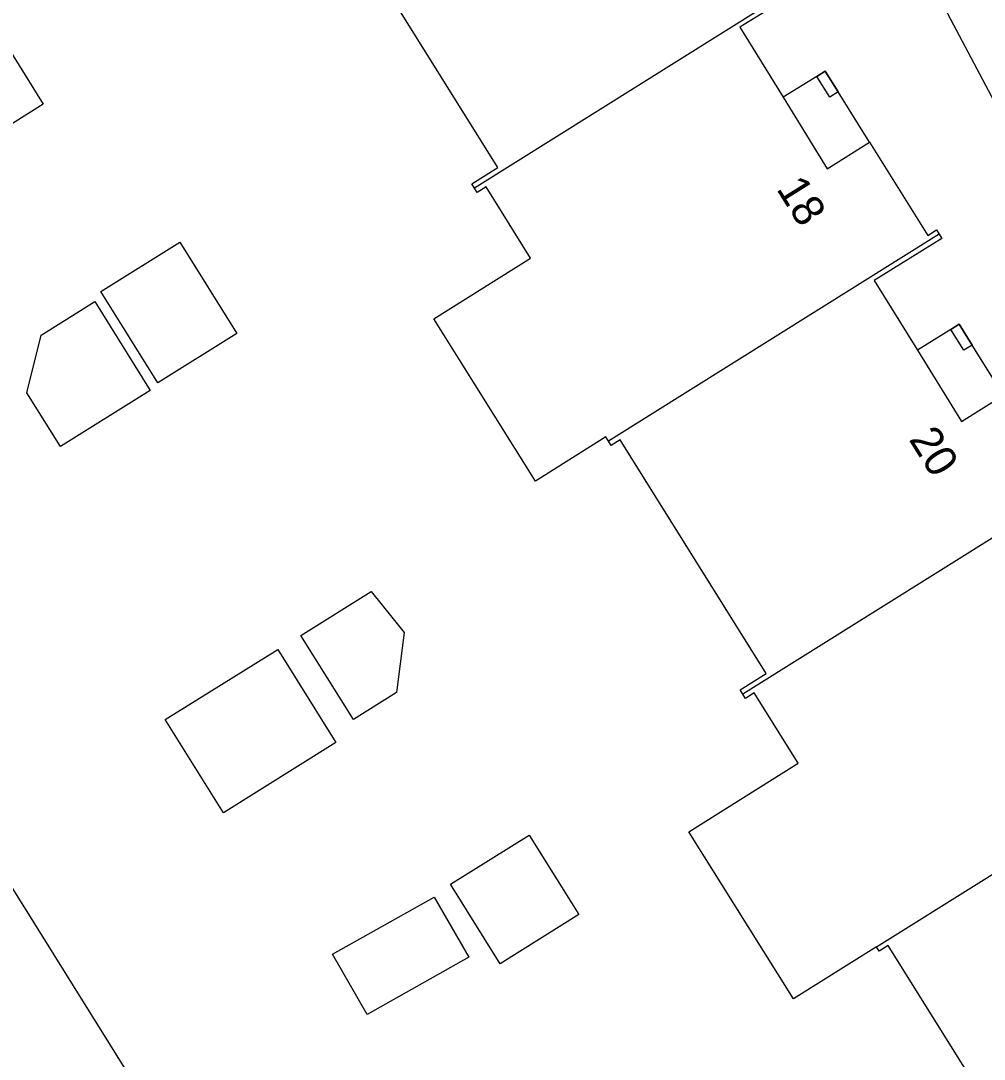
# Model space of a CAD drawing. Extents: x 158838 to 160074, y 386376 to 387776.
# Drawn here: x 159169.46 to 159199.82, y 387110.53 to 387143.25 of the extents above; entities that cross this region are included whole.
import ezdxf

# ---------------------------------------------------------------- set-up
doc = ezdxf.new("R2010")
doc.units = 0
for name, color, linetype in [('IMGEO_Pand', 7, 'Continuous'), ('IMGEO_Pand_nummerreeks', 7, 'Continuous'), ('IMGEO_Pand_overbouw', 7, 'Continuous'), ('IMGEO_Voetpad_open', 7, 'Continuous')]:
    doc.layers.add(name, color=color, linetype=linetype)

msp = doc.modelspace()

# ---------------------------------------------------------------- linework, layer by layer
at = {"layer": 'IMGEO_Pand'}
for points in [[(159183.759, 387137.975), (159183.675, 387138.11), (159184.497, 387138.624), (159179.898, 387145.985), (159179.619, 387145.81), (159179.449, 387146.081), (159183.548, 387148.651), (159187.784, 387151.306), (159187.952, 387151.035), (159189.27, 387148.801), (159190.657, 387146.562), (159191.987, 387147.393), (159193.819, 387144.47), (159194.098, 387144.645), (159194.183, 387144.51)], [(159194.183, 387144.51), (159183.759, 387137.975)], [(159194.183, 387144.51), (159194.268, 387144.374), (159192.122, 387143.048), (159193.485, 387140.842), (159194.877, 387138.59), (159196.207, 387139.421), (159198.041, 387136.487), (159198.321, 387136.662), (159198.406, 387136.526)], [(159168.19, 387139.384), (159167.046, 387141.214), (159169.026, 387142.451), (159170.169, 387140.621), (159168.19, 387139.384)], [(159194.544, 387141.497), (159194.808, 387141.66), (159195.216, 387141.007), (159194.953, 387140.843), (159194.544, 387141.497)], [(159187.985, 387130.004), (159187.901, 387130.139), (159185.676, 387128.741), (159182.473, 387133.859), (159185.526, 387135.77), (159184.124, 387138.013), (159183.844, 387137.839), (159183.759, 387137.975)], [(159173.782, 387131.842), (159171.983, 387134.723), (159174.469, 387136.276), (159176.268, 387133.395), (159173.782, 387131.842)], [(159198.406, 387136.526), (159187.985, 387130.004)], [(159198.406, 387136.526), (159198.491, 387136.39), (159196.356, 387135.062), (159197.721, 387132.868), (159199.103, 387130.627), (159200.428, 387131.455), (159202.264, 387128.509), (159202.544, 387128.684), (159202.629, 387128.548)], [(159170.711, 387129.836), (159169.653, 387131.529), (159170.106, 387133.346), (159171.793, 387134.4), (159173.54, 387131.604), (159170.711, 387129.836)], [(159198.774, 387133.523), (159199.037, 387133.687), (159199.444, 387133.034), (159199.181, 387132.87), (159198.774, 387133.523)], [(159192.211, 387122.033), (159192.127, 387122.168), (159192.949, 387122.682), (159188.35, 387130.042), (159188.07, 387129.868), (159187.985, 387130.004)], [(159202.629, 387128.548), (159192.211, 387122.033)], [(159179.942, 387121.233), (159178.285, 387123.884), (159180.502, 387125.269), (159181.538, 387123.977), (159181.299, 387122.081), (159179.942, 387121.233)], [(159175.844, 387118.295), (159174.011, 387121.229), (159177.556, 387123.444), (159179.389, 387120.511), (159175.844, 387118.295)], [(159196.432, 387114.069), (159193.809, 387112.427), (159190.511, 387117.696), (159193.962, 387119.853), (159192.576, 387122.071), (159192.296, 387121.897), (159192.211, 387122.033)], [(159196.432, 387114.069), (159206.858, 387120.595)], [(159168.101, 387117.642), (159172.882, 387109.997)], [(159184.566, 387113.532), (159182.999, 387116.041), (159185.483, 387117.593), (159187.051, 387115.084), (159184.566, 387113.532)], [(159180.376, 387111.942), (159179.283, 387113.835), (159182.491, 387115.636), (159183.584, 387113.742), (159180.376, 387111.942)], [(159200.658, 387106.098), (159200.573, 387106.234), (159201.396, 387106.748), (159196.797, 387114.109), (159196.517, 387113.934), (159196.432, 387114.069)]]:
    msp.add_lwpolyline(points, dxfattribs=at)
at = {"layer": 'IMGEO_Pand_overbouw'}
for points in [[(159195.216, 387141.007), (159194.808, 387141.66), (159194.544, 387141.497), (159193.485, 387140.842), (159194.877, 387138.59), (159196.207, 387139.421)], [(159199.444, 387133.034), (159199.037, 387133.687), (159198.774, 387133.523), (159197.721, 387132.868), (159199.103, 387130.627), (159200.428, 387131.455)]]:
    msp.add_lwpolyline(points, close=True, dxfattribs=at)
at = {"layer": 'IMGEO_Voetpad_open'}
msp.add_lwpolyline([(159261.184, 387025.643), (159192.812, 387154.528), (159184.858, 387169.495), (159180.565, 387177.574), (159180.465, 387177.724), (159180.352, 387177.865), (159180.227, 387177.995), (159180.091, 387178.113), (159179.944, 387178.219), (159179.789, 387178.311), (159179.627, 387178.389), (159179.458, 387178.452), (159179.284, 387178.5), (159179.106, 387178.532), (159178.926, 387178.548), (159178.746, 387178.548), (159178.566, 387178.532), (159178.388, 387178.5), (159178.214, 387178.452), (159178.045, 387178.389), (159177.883, 387178.311)], dxfattribs=at)

# ---------------------------------------------------------------- texts
at = {"layer": 'IMGEO_Pand_nummerreeks'}
for s, rotation, p in [('18', 302.0052, (159193.255, 387137.957)), ('20', 301.9307, (159197.431, 387130.062))]:
    msp.add_text(s, height=1, rotation=rotation, dxfattribs=at).set_placement(p)

doc.saveas('drawing.dxf')
